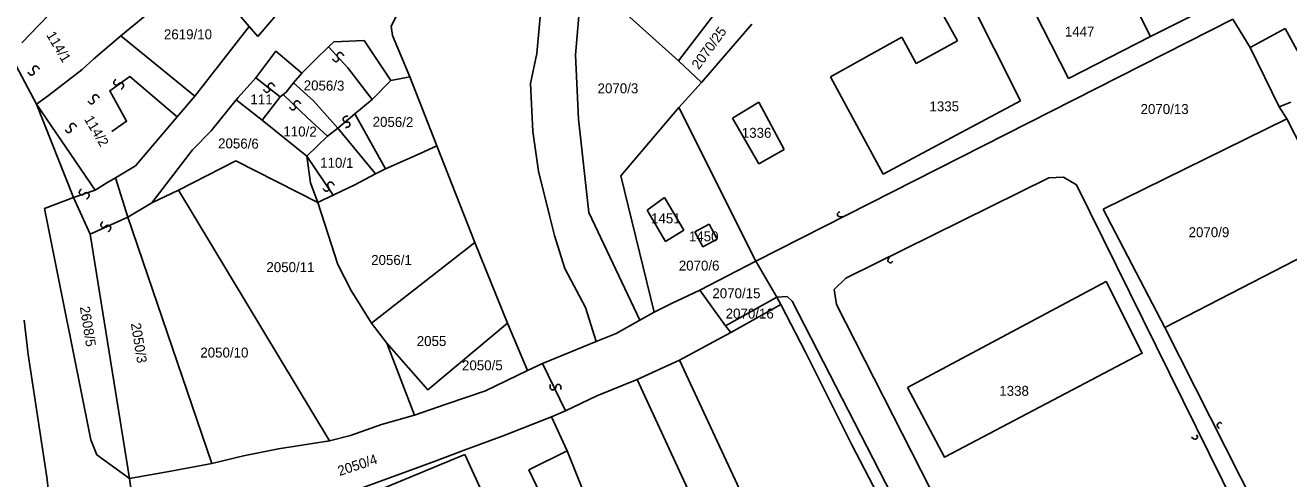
# Model space of a CAD drawing. Extents: x -581999 to -572728, y -1219553 to -1212032.
# Drawn here: x -577382.6 to -577128.7, y -1215951.5 to -1215860.4 of the extents above; entities that cross this region are included whole.
import ezdxf

# ---------------------------------------------------------------- set-up
doc = ezdxf.new("R2010")
doc.units = 0
for name, color, linetype in [('Vrstva 1', 7, 'Continuous'), ('Vrstva 2', 7, 'Continuous'), ('Vrstva 4', 7, 'Continuous'), ('Vrstva 6', 7, 'Continuous')]:
    doc.layers.add(name, color=color, linetype=linetype)

msp = doc.modelspace()

# ---------------------------------------------------------------- linework, layer by layer
at = {"layer": 'Vrstva 1'}
for p, q in [((-577163.368, -1215848.927), (-577156.469, -1215862.621)), ((-577335.873, -1215862.607), (-577325.765, -1215850.568)), ((-577270.798, -1215852.156), (-577272.082, -1215866.302)), ((-577251.386, -1215867.506), (-577268.711, -1215851.92)), ((-577194.15, -1215852.661), (-577182.599, -1215875.535)), ((-577242.081, -1215855.467), (-577251.386, -1215867.506)), ((-577195.273, -1215863.496), (-577199.605, -1215855.671)), ((-577142.03, -1215855.398), (-577156.469, -1215862.621)), ((-577172.994, -1215871.048), (-577179.892, -1215857.505)), ((-577139.95, -1215859.114), (-577136.451, -1215864.819)), ((-577337.635, -1215860.585), (-577335.873, -1215862.607)), ((-577236.626, -1215860.132), (-577246.733, -1215871.87)), ((-577136.451, -1215864.819), (-577129.451, -1215860.989)), ((-577129.451, -1215860.989), (-577124.639, -1215869.743)), ((-577220.782, -1215870.72), (-577206.504, -1215862.744)), ((-577206.504, -1215862.744), (-577203.616, -1215868.011)), ((-577203.616, -1215868.011), (-577195.273, -1215863.496)), ((-577156.469, -1215862.621), (-577172.994, -1215871.048)), ((-577380.404, -1215876.241), (-577385.654, -1215866.256)), ((-577272.082, -1215866.302), (-577271.44, -1215879.244)), ((-577136.451, -1215864.819), (-577130.618, -1215876.719)), ((-577246.733, -1215871.87), (-577251.386, -1215867.506)), ((-577210.194, -1215890.283), (-577220.782, -1215870.72)), ((-577380.404, -1215876.241), (-577378, -1215874.495)), ((-577372.959, -1215895.002), (-577380.404, -1215876.241)), ((-577368.592, -1215893.476), (-577380.404, -1215876.241)), ((-577235.818, -1215907.738), (-577251.265, -1215876.889)), ((-577240.516, -1215878.996), (-577235.221, -1215875.836)), ((-577235.221, -1215875.836), (-577230.088, -1215885.317)), ((-577182.599, -1215875.535), (-577210.194, -1215890.283)), ((-577130.618, -1215876.719), (-577128.309, -1215875.81)), ((-577130.618, -1215876.719), (-577129.114, -1215879.135)), ((-577316.385, -1215878.156), (-577310.217, -1215889.229)), ((-577271.44, -1215879.244), (-577269.366, -1215897.972)), ((-577235.221, -1215888.176), (-577240.516, -1215878.996)), ((-577166.01, -1215897.328), (-577129.114, -1215879.135)), ((-577129.114, -1215879.135), (-577117.302, -1215902.389)), ((-577349.002, -1215885.365), (-577357.217, -1215896.075)), ((-577230.088, -1215885.317), (-577235.221, -1215888.176)), ((-577351.821, -1215893.476), (-577340.301, -1215887.594)), ((-577340.301, -1215887.594), (-577323.863, -1215895.955)), ((-577368.592, -1215893.476), (-577366.218, -1215892.035)), ((-577364.509, -1215891.014), (-577362.03, -1215898.947)), ((-577256.234, -1215917.997), (-577262.949, -1215890.626)), ((-577217.729, -1215911.158), (-577176.897, -1215891.05)), ((-577176.897, -1215891.05), (-577173.98, -1215890.914)), ((-577173.98, -1215890.914), (-577171.355, -1215892.418)), ((-577351.821, -1215893.476), (-577321.476, -1215943.891)), ((-577171.355, -1215892.418), (-577134.028, -1215968.061)), ((-577378.793, -1215897.191), (-577372.959, -1215895.002)), ((-577369.459, -1215943.698), (-577378.793, -1215897.191)), ((-577372.959, -1215895.002), (-577369.613, -1215902.367)), ((-577257.682, -1215897.506), (-577254.153, -1215894.948)), ((-577254.153, -1215894.948), (-577250.302, -1215901.569)), ((-577153.614, -1215921.128), (-577166.01, -1215897.328)), ((-577362.03, -1215898.947), (-577345.117, -1215948.406)), ((-577269.366, -1215897.972), (-577259.098, -1215919.642)), ((-577253.992, -1215903.826), (-577257.682, -1215897.506)), ((-577369.613, -1215902.367), (-577361.669, -1215951.423)), ((-577250.302, -1215901.569), (-577253.992, -1215903.826)), ((-577248.056, -1215901.87), (-577245.168, -1215900.365)), ((-577246.452, -1215904.88), (-577248.056, -1215901.87)), ((-577245.168, -1215900.365), (-577243.564, -1215903.375)), ((-577117.302, -1215902.389), (-577153.614, -1215921.128)), ((-577243.564, -1215903.375), (-577246.452, -1215904.88)), ((-577220.063, -1215913.483), (-577217.729, -1215911.158)), ((-577241.937, -1215920.733), (-577231.583, -1215914.988)), ((-577231.583, -1215914.988), (-577229.542, -1215914.851)), ((-577229.542, -1215914.851), (-577228.521, -1215915.809)), ((-577219.625, -1215916.492), (-577220.063, -1215913.483)), ((-577228.521, -1215915.809), (-577192.577, -1215985.639)), ((-577186.23, -1215982.013), (-577219.625, -1215916.492)), ((-577130.719, -1215966.405), (-577153.614, -1215921.128)), ((-577304.383, -1215938.724), (-577309.968, -1215924.253)), ((-577368.293, -1215946.707), (-577369.459, -1215943.698)), ((-577361.669, -1215951.423), (-577368.293, -1215946.707)), ((-577318.208, -1215956.57), (-577294.28, -1215946.604)), ((-577294.28, -1215946.604), (-577288.167, -1215959.99)), ((-577281.459, -1215949.731), (-577273.73, -1215945.901)), ((-577274.313, -1215964.504), (-577281.459, -1215949.731))]:
    msp.add_line(p, q, dxfattribs=at)
for points in [[(-577305.385, -1215870.733), (-577308.825, -1215862.429), (-577309.08, -1215860.544), (-577308.001, -1215858.482), (-577302.257, -1215849.342), (-577295.249, -1215836.973), (-577294.801, -1215836.257), (-577287.143, -1215834.12), (-577286.449, -1215833.27), (-577283.539, -1215822.417), (-577279.669, -1215814.706), (-577271.026, -1215794.561), (-577265.533, -1215783.174), (-577255.192, -1215761.794), (-577247.368, -1215747.267), (-577241.976, -1215738.031), (-577230.103, -1215715.472)], [(-577206.203, -1215721.947), (-577217.662, -1215737.874), (-577230.841, -1215755.888), (-577238.796, -1215767.211), (-577244.547, -1215777.162), (-577253.354, -1215792.582), (-577259.084, -1215802.465), (-577266.025, -1215815.04), (-577269.073, -1215821.361), (-577270.678, -1215823.919), (-577271.961, -1215826.628), (-577273.084, -1215832.195), (-577276.293, -1215841.827), (-577279.02, -1215850.705), (-577279.02, -1215857.176), (-577279.822, -1215866.055), (-577281.106, -1215872.074), (-577280.624, -1215881.705), (-577279.501, -1215889.681), (-577277.255, -1215898.559), (-577276.293, -1215902.622), (-577274.207, -1215909.244), (-577270.036, -1215917.069), (-577267.937, -1215923.934)], [(-577347.341, -1215849.224), (-577363.404, -1215862.476)], [(-577347.341, -1215849.224), (-577337.635, -1215860.585)], [(-577377.943, -1215858.301), (-577383.361, -1215863.881)], [(-577139.95, -1215859.114), (-577235.818, -1215907.738)], [(-577348.588, -1215874.629), (-577337.635, -1215860.585)], [(-577363.404, -1215862.476), (-577368.848, -1215867.101)], [(-577348.588, -1215874.629), (-577363.404, -1215862.476)], [(-577321.685, -1215864.683), (-577320.612, -1215863.699), (-577314.565, -1215863.443), (-577309.189, -1215871.443)], [(-577336.303, -1215870.932), (-577332.27, -1215865.556), (-577327.051, -1215869.966)], [(-577324.368, -1215867.324), (-577321.685, -1215864.683)], [(-577371.231, -1215869.249), (-577378, -1215874.495)], [(-577368.848, -1215867.101), (-577371.231, -1215869.249)], [(-577327.051, -1215869.966), (-577324.368, -1215867.324)], [(-577340.241, -1215875.32), (-577339.882, -1215874.872), (-577336.303, -1215870.932)], [(-577328.751, -1215871.936), (-577330.185, -1215873.817), (-577330.81, -1215874.264)], [(-577327.051, -1215869.966), (-577328.751, -1215871.936)], [(-577328.751, -1215871.936), (-577324.682, -1215875.535)], [(-577309.189, -1215871.443), (-577312.945, -1215875.292)], [(-577309.189, -1215871.443), (-577305.385, -1215870.733)], [(-577305.385, -1215870.733), (-577299.956, -1215884.562)], [(-577262.949, -1215890.626), (-577251.265, -1215876.889), (-577246.733, -1215871.87)], [(-577330.81, -1215874.264), (-577331.435, -1215874.712)], [(-577352.083, -1215878.762), (-577348.588, -1215874.629)], [(-577349.002, -1215885.365), (-577345.256, -1215881.59), (-577340.241, -1215875.32)], [(-577335.019, -1215879.46), (-577340.241, -1215875.32)], [(-577331.435, -1215874.712), (-577335.019, -1215879.46)], [(-577324.682, -1215875.535), (-577319.825, -1215881.02)], [(-577312.945, -1215875.292), (-577316.385, -1215878.156)], [(-577360.519, -1215888.596), (-577352.083, -1215878.762)], [(-577326.081, -1215886.659), (-577335.019, -1215879.46)], [(-577319.825, -1215881.02), (-577321.878, -1215882.63)], [(-577312.262, -1215890.226), (-577319.825, -1215881.02)], [(-577321.878, -1215882.63), (-577326.081, -1215886.659)], [(-577303.293, -1215886.153), (-577299.956, -1215884.562)], [(-577299.956, -1215884.562), (-577292.267, -1215904.007)], [(-577323.863, -1215895.955), (-577325.351, -1215892.004), (-577326.081, -1215886.659)], [(-577312.262, -1215890.226), (-577310.217, -1215889.229), (-577303.293, -1215886.153)], [(-577366.218, -1215892.035), (-577364.509, -1215891.014), (-577360.519, -1215888.596)], [(-577316.563, -1215892.484), (-577312.262, -1215890.226)], [(-577362.03, -1215898.947), (-577357.217, -1215896.075), (-577351.821, -1215893.476)], [(-577322.749, -1215895.424), (-577320.776, -1215894.491), (-577318.801, -1215893.559), (-577316.563, -1215892.484)], [(-577323.863, -1215895.955), (-577322.749, -1215895.424)], [(-577313.089, -1215920.252), (-577317.122, -1215913.641), (-577319.847, -1215908.433), (-577322.466, -1215900.353), (-577323.863, -1215895.955)], [(-577313.089, -1215920.252), (-577292.267, -1215904.007)], [(-577292.267, -1215904.007), (-577285.7, -1215920.254)], [(-577235.818, -1215907.738), (-577247.047, -1215913.62)], [(-577230.758, -1215916.479), (-577231.583, -1215914.988), (-577235.818, -1215907.738)], [(-577205.341, -1215933.145), (-577165.425, -1215911.861), (-577158.167, -1215926.273), (-577197.896, -1215947.133), (-577205.341, -1215933.145)], [(-577247.047, -1215913.62), (-577252.88, -1215916.356)], [(-577247.047, -1215913.62), (-577241.937, -1215920.733), (-577240.845, -1215922.114)], [(-577252.88, -1215916.356), (-577256.234, -1215917.997)], [(-577240.845, -1215922.114), (-577240.829, -1215922.106), (-577230.758, -1215916.479)], [(-577225.804, -1215926.061), (-577230.758, -1215916.479)], [(-577336.685, -1216229.853), (-577344.604, -1216184.06), (-577346.605, -1216163.466), (-577350.92, -1216142.953), (-577354.284, -1216116.492), (-577361.427, -1216076.284), (-577364.717, -1216056.777), (-577372.37, -1216002.838), (-577378.296, -1215951.208), (-577382.031, -1215926.496), (-577382.876, -1215919.624)], [(-577256.234, -1215917.997), (-577259.098, -1215919.642), (-577263.905, -1215922.335)], [(-577285.7, -1215920.254), (-577301.704, -1215933.637), (-577309.968, -1215924.253), (-577313.089, -1215920.252)], [(-577285.7, -1215920.254), (-577281.688, -1215929.731)], [(-577263.905, -1215922.335), (-577267.937, -1215923.934), (-577278.699, -1215928.355), (-577281.688, -1215929.731)], [(-577251.144, -1215927.634), (-577240.845, -1215922.114)], [(-577259.696, -1215931.561), (-577251.144, -1215927.634)], [(-577251.144, -1215927.634), (-577217.637, -1215999.71), (-577214.7, -1216007.822), (-577212.723, -1216019.893), (-577208.041, -1216042.212)], [(-577225.804, -1215926.061), (-577216.557, -1215944.559), (-577194.996, -1215986.043), (-577189.858, -1215996.161), (-577182.822, -1216011.879), (-577167.586, -1216008.622), (-577139.451, -1216000.924), (-577121.593, -1215993.604), (-577118.426, -1215986.653)], [(-577281.688, -1215929.731), (-577290.137, -1215933.82), (-577298.061, -1215936.494), (-577304.383, -1215938.724), (-577311.059, -1215940.594), (-577317.293, -1215942.824), (-577321.476, -1215943.891), (-577331.767, -1215945.472), (-577338.797, -1215946.894), (-577345.117, -1215948.406), (-577353.393, -1215950.004), (-577361.669, -1215951.423)], [(-577276.856, -1215939.047), (-577274.047, -1215937.836), (-577267.799, -1215934.863), (-577259.696, -1215931.561)], [(-577219.264, -1216046.557), (-577222.483, -1216023.931), (-577225.725, -1216004.882), (-577231.983, -1215989.784), (-577235.662, -1215983.459), (-577259.696, -1215931.561)], [(-577325.702, -1215956.961), (-577314.702, -1215953.23), (-577300.276, -1215947.968), (-577294.438, -1215945.764), (-577286.563, -1215942.883), (-577276.856, -1215939.047)], [(-577276.856, -1215939.047), (-577273.73, -1215945.901), (-577267.479, -1215961.497), (-577256.044, -1215986.987)], [(-577361.669, -1215951.423), (-577359.277, -1215968.555)]]:
    msp.add_lwpolyline(points, dxfattribs=at)
at = {"layer": 'Vrstva 4'}
for p, q in [((-577372.959, -1215895.002), (-577368.592, -1215893.476)), ((-577362.03, -1215898.947), (-577369.613, -1215902.367)), ((-577274.047, -1215937.836), (-577278.699, -1215928.355))]:
    msp.add_line(p, q, dxfattribs=at)
for points in [[(-577321.685, -1215864.683), (-577317.798, -1215868.91), (-577312.945, -1215875.292)], [(-577365.261, -1215881.729), (-577362.29, -1215879.645), (-577365.659, -1215873.514), (-577361.648, -1215870.686), (-577352.083, -1215878.762)], [(-577336.303, -1215870.932), (-577331.435, -1215874.712)], [(-577330.81, -1215874.264), (-577325.946, -1215878.941)], [(-577325.946, -1215878.941), (-577321.878, -1215882.63)], [(-577316.385, -1215878.156), (-577319.825, -1215881.02)], [(-577326.081, -1215886.659), (-577320.776, -1215894.491)]]:
    msp.add_lwpolyline(points, dxfattribs=at)
at = {"layer": 'Vrstva 6'}
for points, degree in [([(-577320.9, -1215867.099), (-577320.42, -1215867.806), (-577319.726, -1215867.495), (-577319.649, -1215867.095), (-577319.885, -1215866.75), (-577319.97, -1215866.418), (-577319.888, -1215866.128), (-577319.744, -1215865.948), (-577319.508, -1215865.82), (-577319.143, -1215865.856), (-577318.716, -1215866.295), (-577318.661, -1215866.468)], 2), ([(-577382.07, -1215869.813), (-577381.59, -1215870.52), (-577380.896, -1215870.209), (-577380.819, -1215869.809), (-577381.055, -1215869.464), (-577381.14, -1215869.132), (-577381.058, -1215868.842), (-577380.914, -1215868.662), (-577380.678, -1215868.534), (-577380.313, -1215868.57), (-577379.886, -1215869.009), (-577379.831, -1215869.182)], 2), ([(-577364.452, -1215871.176), (-577365.039, -1215871.798), (-577364.584, -1215872.407), (-577364.178, -1215872.395), (-577363.892, -1215872.09), (-577363.586, -1215871.936), (-577363.286, -1215871.952), (-577363.079, -1215872.054), (-577362.903, -1215872.257), (-577362.858, -1215872.621), (-577363.193, -1215873.133), (-577363.351, -1215873.225)], 2), ([(-577370.03, -1215875.588), (-577369.55, -1215876.295), (-577368.856, -1215875.984), (-577368.779, -1215875.584), (-577369.015, -1215875.239), (-577369.1, -1215874.907), (-577369.018, -1215874.617), (-577368.874, -1215874.437), (-577368.638, -1215874.309), (-577368.273, -1215874.345), (-577367.846, -1215874.784), (-577367.791, -1215874.957)], 2), ([(-577334.771, -1215873.265), (-577334.291, -1215873.972), (-577333.597, -1215873.661), (-577333.52, -1215873.261), (-577333.756, -1215872.916), (-577333.841, -1215872.584), (-577333.759, -1215872.294), (-577333.615, -1215872.114), (-577333.379, -1215871.986), (-577333.014, -1215872.022), (-577332.587, -1215872.461), (-577332.532, -1215872.634)], 2), ([(-577329.537, -1215876.807), (-577329.057, -1215877.514), (-577328.363, -1215877.203), (-577328.286, -1215876.803), (-577328.522, -1215876.458), (-577328.607, -1215876.126), (-577328.525, -1215875.836), (-577328.381, -1215875.656), (-577328.145, -1215875.528), (-577327.78, -1215875.564), (-577327.353, -1215876.003), (-577327.298, -1215876.176)], 2), ([(-577318.286, -1215880.906), (-577317.435, -1215880.817), (-577317.383, -1215880.059), (-577317.699, -1215879.803), (-577318.115, -1215879.848), (-577318.447, -1215879.766), (-577318.664, -1215879.558), (-577318.755, -1215879.346), (-577318.756, -1215879.077), (-577318.553, -1215878.772), (-577317.965, -1215878.602), (-577317.785, -1215878.635)], 2), ([(-577374.611, -1215881.363), (-577374.131, -1215882.07), (-577373.437, -1215881.759), (-577373.36, -1215881.359), (-577373.596, -1215881.014), (-577373.681, -1215880.682), (-577373.599, -1215880.392), (-577373.455, -1215880.212), (-577373.219, -1215880.084), (-577372.854, -1215880.12), (-577372.427, -1215880.559), (-577372.372, -1215880.732)], 2), ([(-577322.813, -1215893.138), (-577322.333, -1215893.845), (-577321.639, -1215893.534), (-577321.562, -1215893.134), (-577321.798, -1215892.789), (-577321.883, -1215892.457), (-577321.801, -1215892.167), (-577321.657, -1215891.987), (-577321.421, -1215891.859), (-577321.056, -1215891.895), (-577320.629, -1215892.334), (-577320.574, -1215892.507)], 2), ([(-577371.367, -1215893.231), (-577371.954, -1215893.853), (-577371.499, -1215894.462), (-577371.093, -1215894.45), (-577370.807, -1215894.145), (-577370.501, -1215893.991), (-577370.201, -1215894.007), (-577369.994, -1215894.109), (-577369.818, -1215894.312), (-577369.773, -1215894.676), (-577370.108, -1215895.188), (-577370.266, -1215895.28)], 2), ([(-577367.048, -1215899.794), (-577367.635, -1215900.416), (-577367.18, -1215901.025), (-577366.774, -1215901.013), (-577366.488, -1215900.708), (-577366.182, -1215900.554), (-577365.882, -1215900.57), (-577365.675, -1215900.672), (-577365.499, -1215900.875), (-577365.454, -1215901.239), (-577365.789, -1215901.751), (-577365.947, -1215901.843)], 2), ([(-577218.326, -1215898.766), (-577219.141, -1215899.022), (-577219.492, -1215898.349), (-577219.307, -1215897.992), (-577219.047, -1215897.908), (-577218.939, -1215897.856)], 3), ([(-577209.012, -1215906.93), (-577209.485, -1215907.642), (-577208.935, -1215908.167), (-577208.541, -1215908.088), (-577208.388, -1215907.862), (-577208.307, -1215907.773)], 3), ([(-577275.007, -1215933.542), (-577274.912, -1215932.691), (-577275.642, -1215932.479), (-577275.959, -1215932.733), (-577276.004, -1215933.149), (-577276.155, -1215933.456), (-577276.404, -1215933.623), (-577276.631, -1215933.667), (-577276.894, -1215933.611), (-577277.149, -1215933.347), (-577277.189, -1215932.737), (-577277.119, -1215932.568)], 2), ([(-577142.724, -1215941.386), (-577143.281, -1215940.738), (-577142.8, -1215940.15), (-577142.4, -1215940.179), (-577142.22, -1215940.385), (-577142.129, -1215940.464)], 3), ([(-577148.252, -1215943.142), (-577147.676, -1215943.774), (-577147.034, -1215943.367), (-577147.015, -1215942.966), (-577147.197, -1215942.763), (-577147.264, -1215942.663)], 3)]:
    msp.add_open_spline(points, degree=degree, dxfattribs=at)

# ---------------------------------------------------------------- texts
at = {"layer": 'Vrstva 2'}
for s, rotation, p in [('114/1', 300.74266, (-577378.491, -1215862.303)), ('2070/25', 53.78921, (-577247.282, -1215869.388)), ('2056/3', 359.39701, (-577326.695, -1215873.424)), ('111', 359.39701, (-577337.402, -1215876.216)), ('114/2', 300.74266, (-577370.876, -1215879.222)), ('2056/2', 359.39701, (-577312.842, -1215880.746)), ('110/2', 359.39701, (-577330.777, -1215882.673)), ('2056/6', 359.39701, (-577343.9, -1215885.076)), ('110/1', 359.39701, (-577323.384, -1215888.958)), ('2608/5', 279.13331, (-577371.686, -1215916.99)), ('2050/3', 279.13331, (-577361.429, -1215920.321)), ('2050/4', 18.20368, (-577319.465, -1215950.959))]:
    msp.add_text(s, height=2, rotation=rotation, dxfattribs=at).set_placement(p)
for s, p in [('2619/10', (-577354.778, -1215863.169)), ('1447', (-577173.712, -1215862.623)), ('2070/3', (-577267.619, -1215874.027)), ('1335', (-577200.916, -1215877.642)), ('2070/13', (-577158.489, -1215878.198)), ('1336', (-577238.633, -1215882.975)), ('1451', (-577256.869, -1215900.17)), ('1450', (-577249.269, -1215903.785)), ('2070/9', (-577148.836, -1215902.95)), ('2056/1', (-577313.124, -1215908.535)), ('2050/11', (-577334.182, -1215909.97)), ('2070/6', (-577251.302, -1215909.658)), ('2070/15', (-577244.549, -1215915.22)), ('2070/16', (-577241.875, -1215919.297)), ('2050/10', (-577347.464, -1215927.134)), ('2055', (-577303.965, -1215924.824)), ('2050/5', (-577294.867, -1215929.708)), ('1338', (-577186.883, -1215934.832))]:
    msp.add_text(s, height=2, dxfattribs=at).set_placement(p)

doc.saveas('drawing.dxf')
